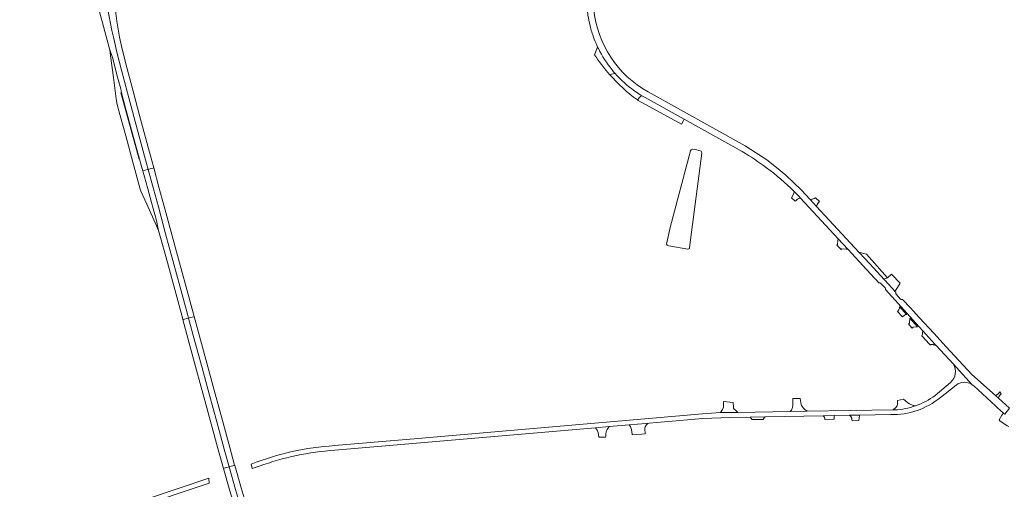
# Model space of a CAD drawing. Header units: metres. Extents: x 166325 to 190320, y 381923 to 404576.
# Tile 855 of 1056: x 173454 to 174093, y 400954 to 401259. Entities that reach past the tile are written whole.
import ezdxf

# ---------------------------------------------------------------- set-up
doc = ezdxf.new("R2010")
doc.units = ezdxf.units.M
for name, color, linetype, lineweight in [('B-WE-OG-WATER_MEER-GV', 8, 'Continuous', 18), ('B-WE-VH-VERHARDING_ASFALT-GV', 8, 'Continuous', 18), ('B-WE-VH-VERHARDING_BETONSTRAATSTEEN-GV', 8, 'Continuous', 18), ('B-WE-VH-VERHARDING_FUNDERING_ZAND-GV', 8, 'Continuous', 18)]:
    doc.layers.add(name, color=color, linetype=linetype, lineweight=lineweight)

msp = doc.modelspace()

# ---------------------------------------------------------------- linework, layer by layer
at = {"layer": 'B-WE-OG-WATER_MEER-GV', "flags": 128}
msp.add_lwpolyline([(173896.554, 401172.057), (173896.399, 401172.802), (173896.081, 401173.179), (173895.61, 401173.386), (173892.253, 401174.274), (173890.846, 401174.506), (173890.207, 401174.357), (173889.693, 401174.1), (173889.201, 401173.504), (173876.083, 401123.722), (173873.712, 401113.022), (173874.011, 401112.339), (173875.227, 401111.774), (173887.422, 401109.744), (173888.169, 401109.882), (173888.481, 401110.209), (173888.622, 401110.736)], close=True, dxfattribs=at)
at = {"layer": 'B-WE-VH-VERHARDING_ASFALT-GV', "flags": 128}
for points in [[(173819.79, 401291.51), (173822.115, 401267.717), (173822.74, 401261.32), (173822.841, 401260.675), (173823.209, 401258.586), (173823.319, 401258.052), (173823.637, 401256.509)], [(173505.285, 401266.035), (173508.465, 401254.271), (173512.291, 401239.732), (173514.261, 401234.007), (173517.636, 401221.392), (173519.753, 401213.622), (173520.094, 401211.193), (173522.618, 401201.974), (173527.364, 401184.511), (173531.779, 401168.174), (173532.988, 401164.256), (173533.998, 401160.527), (173536.974, 401161.336), (173537.441, 401161.462), (173536.398, 401165.307), (173532.97, 401177.943), (173528.149, 401195.669), (173523.965, 401211.208), (173520.097, 401225.898), (173517.159, 401237.61), (173515.106, 401246.451), (173513.9, 401251.492), (173511.044, 401266.374)], [(173511.044, 401266.374), (173513.9, 401251.492), (173515.106, 401246.451), (173517.159, 401237.61), (173520.097, 401225.898), (173523.965, 401211.208), (173528.149, 401195.669), (173532.97, 401177.943), (173536.398, 401165.307), (173537.441, 401161.462), (173537.894, 401161.586), (173540.714, 401162.351), (173541.046, 401162.441), (173540.002, 401166.297), (173536.56, 401178.927), (173531.81, 401196.432), (173527.6, 401212.161), (173523.772, 401226.802), (173520.823, 401238.602), (173518.796, 401247.297), (173517.082, 401257.685), (173515.841, 401268.085)], [(173829.013, 401240.841), (173829.494, 401239.848)], [(173857.69, 401209.287), (173859.8, 401208.072), (173885.18, 401193.974), (173922.83, 401173.061)], [(174022.374, 401081.081), (174022.344, 401081.691), (174021.821, 401082.308), (174020.431, 401083.946), (174019.695, 401084.761), (174017.983, 401086.655), (174014.762, 401090.103), (174010.246, 401094.99), (174002.553, 401103.316), (173998.532, 401107.668), (173971.034, 401137.432), (173966.801, 401142.013), (173961.01, 401148.281), (173951.14, 401157.601), (173945.01, 401162.781), (173938.68, 401167.71), (173924.59, 401176.71), (173861.739, 401211.726)], [(173956.456, 401147.105), (173959.638, 401143.862), (173960.6, 401142.818), (173984.945, 401116.39), (173991.189, 401109.612), (173998.556, 401101.615), (174008.61, 401090.962), (174009.683, 401089.745), (174011.34, 401087.867), (174012.072, 401087.825)], [(174012.759, 401087.505), (174015.507, 401084.545)], [(174015.759, 401083.883), (174015.756, 401083.515), (174019.932, 401078.882), (174037.594, 401059.292), (174039.843, 401056.797), (174047.834, 401048.122), (174048.67, 401047.215), (174059.691, 401035.251), (174059.829, 401035.027), (174072.031, 401021.733), (174072.941, 401021.005), (174087.191, 401007.971)], [(174025.317, 401077.422), (174022.631, 401080.388)], [(174092.181, 401003.345), (174093.18, 401002.554), (174093.21, 401002.595), (174096.122, 401006.583), (174088.994, 401012.969), (174087.075, 401014.689), (174071.721, 401028.451), (174055.158, 401046.378), (174046.993, 401055.216), (174037.802, 401065.164), (174031.715, 401071.784), (174030.004, 401073.645), (174028.717, 401074.991), (174027.443, 401076.324), (174026.82, 401076.975), (174025.982, 401077.099)], [(174072.031, 401021.733), (174059.829, 401035.027)], [(174057.924, 401023.243), (174047.861, 401014.791)], [(174051.313, 401013.415), (174061.469, 401021.423)], [(174021.782, 401005.43), (174020.728, 401005.413), (173965.006, 401004.531), (173953.94, 401004.352), (173919.834, 401003.801), (173908.672, 401003.619), (173897.1, 401002.891), (173707.372, 400986.442), (173658.22, 400982.18)], [(173658.511, 400979.209), (173827.645, 400993.812), (173836.442, 400994.571), (173849.406, 400995.69), (173860.319, 400996.632), (173862.435, 400996.815), (173897.27, 400999.82), (173909, 401000.32), (173914.457, 401000.424), (173927.952, 401000.682), (173937.652, 401000.867), (173975.297, 401001.585), (173982.357, 401001.72), (173992.327, 401001.91), (173998.757, 401002.033), (174019.081, 401002.421)], [(173604.325, 400970.122), (173604.988, 400967.369), (173609.45, 400968.87)], [(173454.096, 400915.674), (173457.23, 400916.958), (173464.209, 400919.7), (173471.201, 400922.287), (173478.243, 400924.734), (173576.976, 400957.925), (173576.717, 400961.067), (173474.687, 400926.683)]]:
    msp.add_lwpolyline(points, dxfattribs=at)
at = {"layer": 'B-WE-VH-VERHARDING_ASFALT-GV'}
for points in [[(173861.739, 401211.726, -0.2460235), (173826.43, 401265.43)], [(173823.637, 401256.509, 0.0273629), (173825.812, 401248.73)], [(173825.812, 401248.73, 0.020383), (173827.978, 401243.121)], [(173827.978, 401243.121, 0.0082302), (173829.013, 401240.841)], [(173829.494, 401239.848, 0.0558545), (173838.328, 401226.067)], [(173838.328, 401226.067, 0.0110876), (173840.435, 401223.583)], [(173840.435, 401223.583, 0.0211691), (173844.729, 401219.138)], [(173844.729, 401219.138, 0.0555914), (173857.69, 401209.287)], [(173922.83, 401173.061, -0.0240855), (173938.532, 401162.527)], [(173938.532, 401162.527, -0.0353854), (173956.456, 401147.105)], [(174012.072, 401087.825, -0.1422884), (174012.759, 401087.505)], [(174015.507, 401084.545, -0.151024), (174015.759, 401083.883)], [(174022.631, 401080.388, -0.2209014), (174022.374, 401081.081)], [(174025.982, 401077.099, -0.2026699), (174025.317, 401077.422)], [(174059.829, 401035.027, -0.3639767), (174057.924, 401023.243)], [(174061.469, 401021.423, -0.3304286), (174072.031, 401021.733)], [(174047.861, 401014.791, -0.0772741), (174035.285, 401008.031)], [(174019.081, 401002.421, 0.182301), (174051.313, 401013.415)], [(174035.285, 401008.031, -0.0744198), (174021.782, 401005.43)], [(174087.191, 401007.971, 0.033493), (174092.181, 401003.345)], [(173658.22, 400982.18, 0.0813974), (173604.325, 400970.122)], [(173609.45, 400968.87, -0.0709111), (173658.511, 400979.209)]]:
    msp.add_lwpolyline(points, format="xyb", dxfattribs=at)
at = {"layer": 'B-WE-VH-VERHARDING_ASFALT-GV', "flags": 128}
for points in [[(173531.779, 401168.174), (173531.489, 401168.096), (173527.074, 401184.432), (173522.329, 401201.895), (173519.805, 401211.114), (173520.094, 401211.193), (173519.753, 401213.622), (173517.636, 401221.392), (173514.261, 401234.007), (173512.291, 401239.732), (173512.798, 401237.439), (173513.071, 401235.239), (173514.914, 401221.054), (173516.704, 401207.154), (173517.127, 401204.635), (173518.033, 401200.984), (173522.925, 401183.179), (173527.535, 401166.076), (173532.34, 401148.614), (173532.754, 401147.383), (173536.511, 401138.871), (173542.904, 401124.922), (173544.243, 401121.84), (173542.755, 401128.339), (173539.604, 401139.971), (173537.191, 401148.739), (173533.998, 401160.527), (173532.988, 401164.256)], [(173537.441, 401161.462), (173536.974, 401161.336), (173533.998, 401160.527), (173537.191, 401148.739), (173539.604, 401139.971), (173542.755, 401128.339), (173544.243, 401121.84), (173546.344, 401114.197), (173549.927, 401101.006), (173554.669, 401083.526), (173559.408, 401066.062), (173559.979, 401063.961), (173560.372, 401064.068), (173563.179, 401064.83), (173563.632, 401064.953), (173562.939, 401067.503), (173558.215, 401084.982), (173553.517, 401102.239), (173548.77, 401119.741), (173544.033, 401137.186), (173540.882, 401148.777)], [(173547.627, 401138.15), (173544.457, 401149.847), (173541.046, 401162.441), (173540.714, 401162.351), (173537.894, 401161.586), (173537.441, 401161.462), (173540.882, 401148.777), (173544.033, 401137.186), (173548.77, 401119.741), (173553.517, 401102.239), (173558.215, 401084.982), (173562.939, 401067.503), (173563.632, 401064.953), (173564.085, 401065.076), (173566.909, 401065.843), (173567.243, 401065.934), (173566.6, 401068.303), (173561.84, 401085.803), (173557.13, 401103.169), (173552.371, 401120.714)], [(173567.243, 401065.934), (173566.909, 401065.843), (173564.085, 401065.076), (173563.632, 401064.953), (173567.738, 401049.845), (173572.387, 401032.69), (173577.246, 401014.869), (173581.876, 400997.729), (173586.747, 400979.894), (173589.905, 400968.466), (173590.358, 400968.593), (173593.15, 400969.374), (173593.528, 400969.48), (173590.351, 400980.937), (173585.601, 400998.424), (173580.886, 401015.791), (173576.113, 401033.356), (173571.355, 401050.787)], [(173563.632, 401064.953), (173563.179, 401064.83), (173560.372, 401064.068), (173559.979, 401063.961), (173564.135, 401048.653), (173568.882, 401031.21), (173573.618, 401013.757), (173578.316, 400996.366), (173583.102, 400978.808), (173586.23, 400967.438), (173586.644, 400967.554), (173589.412, 400968.328), (173589.905, 400968.466), (173586.747, 400979.894), (173581.876, 400997.729), (173577.246, 401014.869), (173572.387, 401032.69), (173567.738, 401049.845)], [(173589.905, 400968.466), (173589.412, 400968.328), (173586.644, 400967.554), (173586.23, 400967.438), (173586.251, 400967.362), (173590.403, 400952.785), (173595.733, 400935.425), (173601.424, 400918.22), (173607.662, 400901.191), (173614.364, 400884.366), (173619.451, 400872.653), (173619.796, 400872.804), (173622.45, 400873.977), (173622.875, 400874.164), (173617.791, 400885.833), (173611.32, 400902.142), (173604.966, 400919.478), (173599.332, 400936.511), (173594.069, 400953.835), (173589.914, 400968.435)], [(173597.697, 400954.817), (173593.567, 400969.339), (173593.528, 400969.48), (173593.15, 400969.374), (173590.358, 400968.593), (173589.905, 400968.466), (173589.914, 400968.435), (173594.069, 400953.835), (173599.332, 400936.511), (173604.966, 400919.478), (173611.32, 400902.142), (173617.791, 400885.833), (173622.875, 400874.164), (173623.305, 400874.354), (173625.959, 400875.526), (173626.299, 400875.676), (173621.334, 400887.07), (173614.804, 400903.483), (173608.558, 400920.549), (173602.884, 400937.581)]]:
    msp.add_lwpolyline(points, close=True, dxfattribs=at)
at = {"layer": 'B-WE-VH-VERHARDING_BETONSTRAATSTEEN-GV', "flags": 128}
for points in [[(173829.494, 401239.848), (173829.013, 401240.841), (173826.972, 401235.809), (173828.227, 401234.002)], [(173840.435, 401223.583), (173836.769, 401223.024)], [(173836.769, 401223.024), (173840.435, 401223.583)], [(173854.772, 401206.519), (173855.186, 401206.986), (173855.745, 401207.742), (173856.835, 401208.793), (173857.69, 401209.287)], [(174029.471, 401067.193), (174024.862, 401072.244)], [(174024.466, 401070.223), (174023.456, 401069.281), (174026.29, 401066.188), (174026.738, 401065.699), (174028.06, 401066.938)], [(174031.203, 401009.409), (174030.301, 401009.961), (174027.5, 401012.279), (174023.46, 401011.567), (174023.501, 401011.199), (174023.557, 401009.29), (174023.299, 401007.973), (174022.489, 401007), (174020.728, 401005.413), (174021.782, 401005.43)], [(174035.285, 401008.031), (174034.162, 401008.166), (174033.657, 401008.334), (174031.203, 401009.409)], [(174093.18, 401002.554), (174092.181, 401003.345), (174091.264, 401001.967), (174089.417, 400998.885), (174090.002, 400998.304), (174094.592, 400994.956), (174095.648, 400994.54)], [(173862.435, 400996.815), (173860.319, 400996.632), (173849.406, 400995.69), (173850.238, 400994.698), (173850.922, 400992.607), (173851.213, 400991.08), (173851.326, 400989.658), (173851.367, 400989.148), (173857.479, 400989.619), (173859.871, 400989.803), (173859.603, 400993.25), (173859.598, 400993.314)]]:
    msp.add_lwpolyline(points, dxfattribs=at)
at = {"layer": 'B-WE-VH-VERHARDING_BETONSTRAATSTEEN-GV'}
for points in [[(173838.328, 401226.067, -0.0558545), (173829.494, 401239.848)], [(173828.227, 401234.002, 0.0304295), (173836.769, 401223.024)], [(173840.435, 401223.583, -0.0110876), (173838.328, 401226.067)], [(173836.769, 401223.024, 0.0534947), (173854.772, 401206.519)], [(173844.729, 401219.138, -0.0211691), (173840.435, 401223.583)], [(173857.69, 401209.287, -0.0555914), (173844.729, 401219.138)], [(174024.862, 401072.244, -0.1425568), (174024.466, 401070.223)], [(174028.06, 401066.938, -0.2388497), (174029.471, 401067.193)], [(174021.782, 401005.43, 0.0744198), (174035.285, 401008.031)], [(173859.598, 400993.314, -0.2710637), (173862.435, 400996.815)]]:
    msp.add_lwpolyline(points, format="xyb", dxfattribs=at)
at = {"layer": 'B-WE-VH-VERHARDING_BETONSTRAATSTEEN-GV', "flags": 128}
for points in [[(173959.638, 401143.862), (173956.456, 401147.105), (173956.317, 401145.846), (173954.783, 401142.987), (173957.218, 401140.744), (173957.904, 401141.476), (173958.661, 401142.082), (173959.476, 401142.602), (173960.6, 401142.818)], [(173972.903, 401140.686), (173970.221, 401143.006), (173969.734, 401142.724), (173969.39, 401142.525), (173968.465, 401142.203), (173968.018, 401142.048), (173966.801, 401142.013), (173971.034, 401137.432), (173971.453, 401138.711), (173972.215, 401139.951)], [(173984.945, 401116.39), (173984.874, 401115.357), (173984.699, 401112.787), (173984.23, 401112.348), (173986.879, 401109.432), (173987.356, 401109.901), (173990.189, 401109.687), (173991.189, 401109.612)], [(174014.762, 401090.103), (174015.159, 401090.405), (174017.056, 401091.134), (174005.145, 401104.518), (174003.441, 401106.545), (173998.532, 401107.668), (174002.553, 401103.316), (174010.246, 401094.99)], [(174019.599, 401093.516), (174017.056, 401091.134), (174015.159, 401090.405), (174014.762, 401090.103), (174017.983, 401086.655), (174019.695, 401084.761), (174020.431, 401083.946), (174021.821, 401082.308), (174023.432, 401084.83), (174025.213, 401087.618)], [(174030.695, 401061.13), (174032.573, 401058.909), (174032.942, 401058.497), (174033.676, 401059.154), (174036.576, 401059.256), (174031.573, 401064.86), (174031.298, 401061.64)], [(174039.19, 401053.393), (174044.222, 401048.135), (174044.558, 401047.784), (174044.721, 401047.603), (174045.03, 401047.691), (174045.346, 401047.753), (174045.665, 401047.787), (174045.986, 401047.795), (174046.307, 401047.775), (174046.625, 401047.728), (174046.938, 401047.654), (174048.67, 401047.215), (174047.834, 401048.122), (174039.843, 401056.797), (174039.802, 401055.643), (174039.663, 401054.426)], [(174090.749, 401015.915), (174089.918, 401017.022), (174088.936, 401015.937), (174087.714, 401014.986), (174087.075, 401014.689), (174088.994, 401012.969), (174089.287, 401013.862), (174090.071, 401015.094)], [(173918.166, 401005.355), (173917.655, 401005.911), (173917.217, 401006.611), (173917.187, 401007.085), (173916.988, 401010.233), (173910.661, 401010.742), (173910.673, 401007.374), (173910.674, 401007.141), (173909.976, 401005.713), (173908.672, 401003.619), (173919.834, 401003.801)], [(173963.398, 401005.737), (173962.1, 401007.002), (173961.876, 401007.313), (173961.688, 401007.575), (173961.334, 401008.198), (173961.062, 401008.892), (173960.383, 401012.865), (173959.228, 401012.865), (173955.575, 401012.865), (173955.524, 401008.517), (173955.468, 401007.239), (173955.464, 401007.145), (173955.285, 401006.32), (173955.076, 401005.771), (173954.663, 401005.112), (173953.94, 401004.352), (173965.006, 401004.531)], [(173998.757, 401002.033), (173992.327, 401001.91), (173993.278, 401001.197), (173993.85, 401000.091), (173993.888, 400999.816), (173993.981, 400999.143), (173994.167, 400998.303), (173998.42, 400998.503), (173998.553, 400999.894)], [(173937.063, 401000.196), (173937.652, 401000.867), (173927.952, 401000.682), (173929.074, 400999.36), (173929.153, 400999.164), (173936.481, 400999.125)], [(173982.357, 401001.72), (173975.297, 401001.585), (173976.067, 401000.604), (173976.442, 400999.644), (173976.431, 400999.13), (173982.32, 400999.278), (173982.325, 400999.621)], [(173835.231, 400992.709), (173836.442, 400994.571), (173827.645, 400993.812), (173828.754, 400992.339), (173829.323, 400990.692), (173829.832, 400987.764), (173834.199, 400987.673), (173834.226, 400988.131), (173834.311, 400989.589), (173834.623, 400991.371)]]:
    msp.add_lwpolyline(points, close=True, dxfattribs=at)
at = {"layer": 'B-WE-VH-VERHARDING_FUNDERING_ZAND-GV', "flags": 128}
msp.add_lwpolyline([(173859.8, 401208.072), (173857.69, 401209.287), (173856.835, 401208.793), (173855.745, 401207.742), (173855.186, 401206.986), (173854.772, 401206.519), (173855.191, 401206.254), (173883.307, 401190.778), (173884.758, 401193.254), (173885.18, 401193.974)], close=True, dxfattribs=at)

doc.saveas('drawing.dxf')
